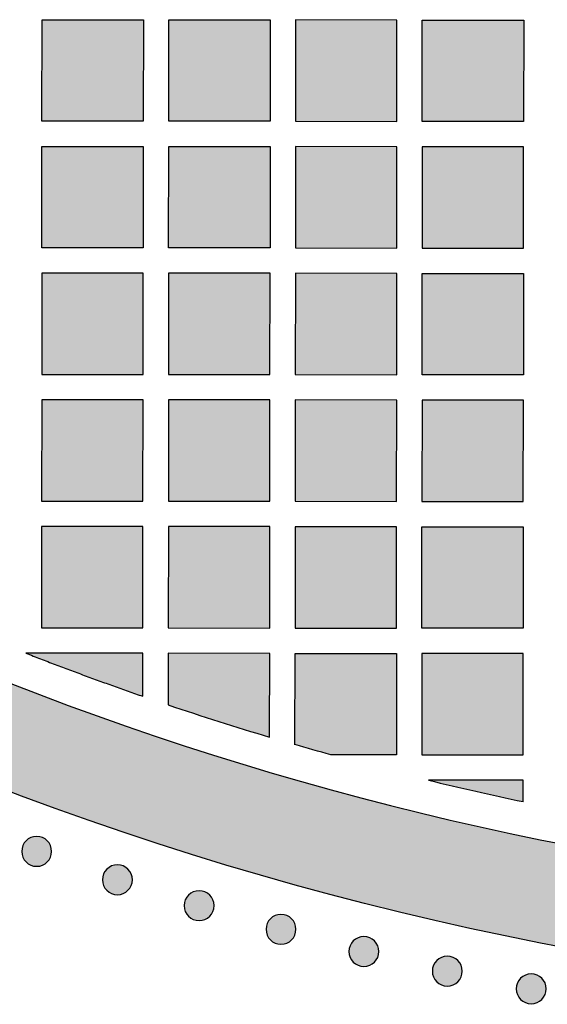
# Model space of a CAD drawing. Header units: millimetres. Extents: x -3873 to -97, y 912 to 4165.
# Tile 379 of 656: x -1791 to -1729, y 2520 to 2637. Entities that reach past the tile are written whole.
import ezdxf

# ---------------------------------------------------------------- set-up
doc = ezdxf.new("R2010")
doc.units = ezdxf.units.MM
doc.layers.add('pattern', color=7, linetype='Continuous', true_color=0x000000)

msp = doc.modelspace()

# ---------------------------------------------------------------- hatches: boundary and pattern name
at = {"layer": 'pattern'}
for points in [[(-1776.4, 2624.72), (-1788.4, 2624.73), (-1788.39, 2636.73), (-1776.39, 2636.72)], [(-1761.4, 2624.71), (-1773.4, 2624.72), (-1773.39, 2636.72), (-1761.39, 2636.71)], [(-1746.4, 2624.69), (-1746.39, 2636.69), (-1758.39, 2636.71), (-1758.4, 2624.71)], [(-1731.4, 2624.68), (-1743.4, 2624.69), (-1743.39, 2636.69), (-1731.39, 2636.68)], [(-1776.41, 2609.72), (-1788.41, 2609.73), (-1788.4, 2621.73), (-1776.4, 2621.72)], [(-1761.41, 2609.71), (-1773.41, 2609.72), (-1773.4, 2621.72), (-1761.4, 2621.71)], [(-1746.41, 2609.69), (-1746.4, 2621.69), (-1758.4, 2621.7), (-1758.41, 2609.71)], [(-1731.4, 2621.68), (-1743.4, 2621.69), (-1743.41, 2609.69), (-1731.41, 2609.68)], [(-1875.09, 2603.52), (-1869.23, 2599.36), (-1863.27, 2595.3), (-1857.22, 2591.35), (-1851.08, 2587.51), (-1844.86, 2583.78), (-1838.55, 2580.16), (-1832.16, 2576.66), (-1825.69, 2573.27), (-1819.15, 2570.01), (-1812.54, 2566.87), (-1805.86, 2563.86), (-1799.11, 2560.98), (-1792.3, 2558.23), (-1785.44, 2555.6), (-1778.53, 2553.12), (-1771.57, 2550.76), (-1764.56, 2548.55), (-1757.51, 2546.47), (-1750.42, 2544.53), (-1743.31, 2542.73), (-1736.16, 2541.07), (-1728.99, 2539.56), (-1721.8, 2538.18), (-1714.6, 2536.95), (-1707.38, 2535.85), (-1700.15, 2534.9), (-1692.93, 2534.1), (-1685.7, 2533.43), (-1678.48, 2532.9), (-1671.26, 2532.52), (-1664.06, 2532.27), (-1656.88, 2532.16), (-1656.89, 2520.16), (-1665.28, 2520.3), (-1673.7, 2520.62), (-1682.14, 2521.12), (-1690.6, 2521.81), (-1699.06, 2522.69), (-1707.52, 2523.76), (-1715.98, 2525.01), (-1724.42, 2526.46), (-1732.85, 2528.09), (-1741.26, 2529.92), (-1749.63, 2531.93), (-1757.97, 2534.14), (-1766.27, 2536.53), (-1774.51, 2539.1), (-1782.7, 2541.86), (-1790.83, 2544.81), (-1798.9, 2547.93), (-1806.88, 2551.23), (-1814.79, 2554.71), (-1822.62, 2558.36), (-1830.35, 2562.18), (-1837.98, 2566.16), (-1845.52, 2570.31), (-1852.95, 2574.62), (-1860.26, 2579.08), (-1867.46, 2583.69), (-1874.54, 2588.45), (-1881.5, 2593.35), (-1888.32, 2598.38), (-1895.02, 2603.55), (-1901.57, 2608.84), (-1907.99, 2614.25), (-1905.85, 2613.94), (-1903.71, 2613.58), (-1901.57, 2613.17), (-1899.45, 2612.72), (-1897.33, 2612.21), (-1895.22, 2611.65), (-1893.13, 2611.05), (-1891.04, 2610.4), (-1888.98, 2609.7), (-1886.93, 2608.95), (-1884.9, 2608.16), (-1882.89, 2607.32), (-1880.9, 2606.43), (-1878.94, 2605.5), (-1877, 2604.53)], [(-1788.42, 2594.73), (-1776.42, 2594.72), (-1776.41, 2606.72), (-1788.41, 2606.73)], [(-1773.42, 2594.72), (-1761.42, 2594.71), (-1761.41, 2606.71), (-1773.41, 2606.72)], [(-1746.42, 2594.69), (-1746.41, 2606.69), (-1758.41, 2606.71), (-1758.42, 2594.71)], [(-1731.42, 2594.68), (-1743.42, 2594.69), (-1743.41, 2606.69), (-1731.41, 2606.68)], [(-1788.42, 2591.73), (-1788.43, 2579.73), (-1776.44, 2579.72), (-1776.42, 2591.72)], [(-1773.42, 2591.72), (-1773.44, 2579.72), (-1761.44, 2579.71), (-1761.42, 2591.71)], [(-1758.42, 2591.71), (-1758.43, 2579.71), (-1746.44, 2579.69), (-1746.42, 2591.69)], [(-1743.44, 2579.69), (-1731.44, 2579.68), (-1731.42, 2591.68), (-1743.42, 2591.69)], [(-1788.45, 2564.73), (-1776.45, 2564.72), (-1776.44, 2576.72), (-1788.44, 2576.73)], [(-1773.45, 2564.72), (-1761.45, 2564.71), (-1761.44, 2576.71), (-1773.44, 2576.72)], [(-1758.45, 2564.71), (-1746.45, 2564.69), (-1746.44, 2576.69), (-1758.44, 2576.7)], [(-1743.44, 2576.69), (-1731.44, 2576.68), (-1731.45, 2564.68), (-1743.45, 2564.69)], [(-1776.46, 2556.63), (-1776.45, 2561.72), (-1790.29, 2561.73), (-1783.4, 2559.11)], [(-1773.46, 2555.61), (-1761.46, 2551.79), (-1761.45, 2561.71), (-1773.45, 2561.72)], [(-1754.22, 2549.7), (-1758.46, 2550.9), (-1758.45, 2561.71), (-1746.45, 2561.69), (-1746.46, 2549.69)], [(-1731.45, 2561.68), (-1743.45, 2561.69), (-1743.46, 2549.69), (-1731.46, 2549.68)], [(-1742.66, 2546.69), (-1731.47, 2544.15), (-1731.46, 2546.68)], [(-1787.76, 2537.01), (-1787.79, 2536.99), (-1787.82, 2536.96), (-1787.85, 2536.93), (-1787.88, 2536.91), (-1787.91, 2536.88), (-1787.94, 2536.86), (-1787.98, 2536.83), (-1788.01, 2536.81), (-1788.05, 2536.78), (-1788.08, 2536.76), (-1788.12, 2536.74), (-1788.16, 2536.72), (-1788.19, 2536.7), (-1788.23, 2536.68), (-1788.27, 2536.66), (-1788.31, 2536.64), (-1788.35, 2536.62), (-1788.39, 2536.61), (-1788.44, 2536.59), (-1788.48, 2536.58), (-1788.52, 2536.57), (-1788.56, 2536.55), (-1788.61, 2536.54), (-1788.65, 2536.53), (-1788.7, 2536.52), (-1788.74, 2536.52), (-1788.79, 2536.51), (-1788.83, 2536.51), (-1788.88, 2536.5), (-1788.92, 2536.5), (-1788.97, 2536.5), (-1789.02, 2536.5), (-1789.06, 2536.5), (-1789.11, 2536.5), (-1789.15, 2536.5), (-1789.2, 2536.51), (-1789.25, 2536.51), (-1789.29, 2536.52), (-1789.34, 2536.53), (-1789.38, 2536.53), (-1789.42, 2536.54), (-1789.47, 2536.56), (-1789.51, 2536.57), (-1789.55, 2536.58), (-1789.6, 2536.59), (-1789.64, 2536.61), (-1789.68, 2536.63), (-1789.72, 2536.64), (-1789.76, 2536.66), (-1789.8, 2536.68), (-1789.84, 2536.7), (-1789.88, 2536.72), (-1789.91, 2536.74), (-1789.95, 2536.76), (-1789.99, 2536.79), (-1790.02, 2536.81), (-1790.06, 2536.83), (-1790.09, 2536.86), (-1790.12, 2536.88), (-1790.15, 2536.91), (-1790.18, 2536.94), (-1790.21, 2536.96), (-1790.24, 2536.99), (-1790.27, 2537.02), (-1790.3, 2537.05), (-1790.33, 2537.07), (-1790.35, 2537.1), (-1790.38, 2537.14), (-1790.4, 2537.17), (-1790.43, 2537.2), (-1790.45, 2537.23), (-1790.48, 2537.27), (-1790.5, 2537.3), (-1790.52, 2537.34), (-1790.55, 2537.37), (-1790.57, 2537.41), (-1790.59, 2537.45), (-1790.61, 2537.49), (-1790.63, 2537.53), (-1790.64, 2537.57), (-1790.66, 2537.61), (-1790.68, 2537.65), (-1790.69, 2537.69), (-1790.71, 2537.73), (-1790.72, 2537.78), (-1790.73, 2537.82), (-1790.74, 2537.86), (-1790.75, 2537.91), (-1790.76, 2537.95), (-1790.77, 2538), (-1790.77, 2538.04), (-1790.78, 2538.09), (-1790.78, 2538.13), (-1790.79, 2538.18), (-1790.79, 2538.23), (-1790.79, 2538.27), (-1790.79, 2538.32), (-1790.79, 2538.36), (-1790.78, 2538.41), (-1790.78, 2538.46), (-1790.77, 2538.5), (-1790.77, 2538.55), (-1790.76, 2538.59), (-1790.75, 2538.64), (-1790.74, 2538.68), (-1790.73, 2538.72), (-1790.72, 2538.77), (-1790.71, 2538.81), (-1790.69, 2538.85), (-1790.68, 2538.89), (-1790.66, 2538.94), (-1790.64, 2538.98), (-1790.62, 2539.02), (-1790.61, 2539.06), (-1790.59, 2539.09), (-1790.57, 2539.13), (-1790.54, 2539.17), (-1790.52, 2539.21), (-1790.5, 2539.24), (-1790.48, 2539.28), (-1790.45, 2539.31), (-1790.43, 2539.34), (-1790.4, 2539.38), (-1790.38, 2539.41), (-1790.35, 2539.44), (-1790.32, 2539.47), (-1790.3, 2539.5), (-1790.27, 2539.53), (-1790.24, 2539.55), (-1790.21, 2539.58), (-1790.18, 2539.61), (-1790.15, 2539.63), (-1790.12, 2539.66), (-1790.09, 2539.68), (-1790.05, 2539.71), (-1790.02, 2539.73), (-1789.98, 2539.76), (-1789.95, 2539.78), (-1789.91, 2539.8), (-1789.87, 2539.82), (-1789.84, 2539.84), (-1789.8, 2539.86), (-1789.76, 2539.88), (-1789.72, 2539.9), (-1789.68, 2539.92), (-1789.64, 2539.93), (-1789.59, 2539.95), (-1789.55, 2539.96), (-1789.51, 2539.97), (-1789.47, 2539.99), (-1789.42, 2540), (-1789.38, 2540.01), (-1789.33, 2540.02), (-1789.29, 2540.02), (-1789.24, 2540.03), (-1789.2, 2540.04), (-1789.15, 2540.04), (-1789.11, 2540.04), (-1789.06, 2540.04), (-1789.01, 2540.04), (-1788.97, 2540.04), (-1788.92, 2540.04), (-1788.88, 2540.04), (-1788.83, 2540.04), (-1788.78, 2540.03), (-1788.74, 2540.02), (-1788.69, 2540.02), (-1788.65, 2540.01), (-1788.61, 2540), (-1788.56, 2539.99), (-1788.52, 2539.97), (-1788.48, 2539.96), (-1788.43, 2539.95), (-1788.39, 2539.93), (-1788.35, 2539.92), (-1788.31, 2539.9), (-1788.27, 2539.88), (-1788.23, 2539.86), (-1788.19, 2539.84), (-1788.15, 2539.82), (-1788.12, 2539.8), (-1788.08, 2539.78), (-1788.04, 2539.76), (-1788.01, 2539.73), (-1787.97, 2539.71), (-1787.94, 2539.68), (-1787.91, 2539.66), (-1787.88, 2539.63), (-1787.85, 2539.61), (-1787.82, 2539.58), (-1787.79, 2539.55), (-1787.76, 2539.52), (-1787.73, 2539.5), (-1787.7, 2539.47), (-1787.68, 2539.44), (-1787.65, 2539.41), (-1787.63, 2539.37), (-1787.6, 2539.34), (-1787.58, 2539.31), (-1787.55, 2539.27), (-1787.53, 2539.24), (-1787.51, 2539.2), (-1787.48, 2539.17), (-1787.46, 2539.13), (-1787.44, 2539.09), (-1787.42, 2539.05), (-1787.4, 2539.01), (-1787.39, 2538.97), (-1787.37, 2538.93), (-1787.35, 2538.89), (-1787.34, 2538.85), (-1787.32, 2538.81), (-1787.31, 2538.76), (-1787.3, 2538.72), (-1787.29, 2538.68), (-1787.28, 2538.63), (-1787.27, 2538.59), (-1787.26, 2538.54), (-1787.26, 2538.5), (-1787.25, 2538.45), (-1787.25, 2538.41), (-1787.24, 2538.36), (-1787.24, 2538.32), (-1787.24, 2538.27), (-1787.24, 2538.22), (-1787.24, 2538.18), (-1787.25, 2538.13), (-1787.25, 2538.09), (-1787.26, 2538.04), (-1787.26, 2538), (-1787.27, 2537.95), (-1787.28, 2537.91), (-1787.29, 2537.86), (-1787.3, 2537.82), (-1787.31, 2537.77), (-1787.32, 2537.73), (-1787.34, 2537.69), (-1787.35, 2537.65), (-1787.37, 2537.61), (-1787.39, 2537.56), (-1787.41, 2537.52), (-1787.42, 2537.49), (-1787.44, 2537.45), (-1787.46, 2537.41), (-1787.49, 2537.37), (-1787.51, 2537.33), (-1787.53, 2537.3), (-1787.55, 2537.26), (-1787.58, 2537.23), (-1787.6, 2537.2), (-1787.63, 2537.16), (-1787.65, 2537.13), (-1787.68, 2537.1), (-1787.71, 2537.07), (-1787.73, 2537.04)], [(-1778.22, 2533.66), (-1778.25, 2533.63), (-1778.28, 2533.6), (-1778.31, 2533.58), (-1778.34, 2533.55), (-1778.37, 2533.53), (-1778.4, 2533.5), (-1778.43, 2533.48), (-1778.47, 2533.45), (-1778.5, 2533.43), (-1778.54, 2533.41), (-1778.58, 2533.38), (-1778.61, 2533.36), (-1778.65, 2533.34), (-1778.69, 2533.32), (-1778.73, 2533.3), (-1778.77, 2533.29), (-1778.81, 2533.27), (-1778.85, 2533.25), (-1778.89, 2533.24), (-1778.94, 2533.22), (-1778.98, 2533.21), (-1779.02, 2533.2), (-1779.07, 2533.19), (-1779.11, 2533.18), (-1779.15, 2533.17), (-1779.2, 2533.16), (-1779.24, 2533.15), (-1779.29, 2533.15), (-1779.34, 2533.15), (-1779.38, 2533.14), (-1779.43, 2533.14), (-1779.47, 2533.14), (-1779.52, 2533.14), (-1779.57, 2533.14), (-1779.61, 2533.15), (-1779.66, 2533.15), (-1779.7, 2533.16), (-1779.75, 2533.16), (-1779.79, 2533.17), (-1779.84, 2533.18), (-1779.88, 2533.19), (-1779.93, 2533.2), (-1779.97, 2533.21), (-1780.01, 2533.22), (-1780.05, 2533.24), (-1780.1, 2533.25), (-1780.14, 2533.27), (-1780.18, 2533.29), (-1780.22, 2533.3), (-1780.26, 2533.32), (-1780.3, 2533.34), (-1780.33, 2533.36), (-1780.37, 2533.39), (-1780.41, 2533.41), (-1780.44, 2533.43), (-1780.48, 2533.45), (-1780.51, 2533.48), (-1780.55, 2533.5), (-1780.58, 2533.53), (-1780.61, 2533.55), (-1780.64, 2533.58), (-1780.67, 2533.61), (-1780.7, 2533.63), (-1780.73, 2533.66), (-1780.76, 2533.69), (-1780.78, 2533.72), (-1780.81, 2533.75), (-1780.84, 2533.78), (-1780.86, 2533.81), (-1780.89, 2533.84), (-1780.91, 2533.88), (-1780.93, 2533.91), (-1780.96, 2533.95), (-1780.98, 2533.98), (-1781, 2534.02), (-1781.02, 2534.05), (-1781.04, 2534.09), (-1781.06, 2534.13), (-1781.08, 2534.17), (-1781.1, 2534.21), (-1781.12, 2534.25), (-1781.13, 2534.29), (-1781.15, 2534.34), (-1781.16, 2534.38), (-1781.18, 2534.42), (-1781.19, 2534.46), (-1781.2, 2534.51), (-1781.21, 2534.55), (-1781.22, 2534.6), (-1781.23, 2534.64), (-1781.23, 2534.69), (-1781.24, 2534.73), (-1781.24, 2534.78), (-1781.24, 2534.82), (-1781.25, 2534.87), (-1781.25, 2534.92), (-1781.25, 2534.96), (-1781.24, 2535.01), (-1781.24, 2535.05), (-1781.24, 2535.1), (-1781.23, 2535.14), (-1781.22, 2535.19), (-1781.22, 2535.24), (-1781.21, 2535.28), (-1781.2, 2535.32), (-1781.19, 2535.37), (-1781.18, 2535.41), (-1781.16, 2535.45), (-1781.15, 2535.5), (-1781.13, 2535.54), (-1781.12, 2535.58), (-1781.1, 2535.62), (-1781.08, 2535.66), (-1781.06, 2535.7), (-1781.04, 2535.74), (-1781.02, 2535.78), (-1781, 2535.81), (-1780.98, 2535.85), (-1780.96, 2535.89), (-1780.93, 2535.92), (-1780.91, 2535.96), (-1780.88, 2535.99), (-1780.86, 2536.02), (-1780.83, 2536.05), (-1780.81, 2536.08), (-1780.78, 2536.11), (-1780.75, 2536.14), (-1780.73, 2536.17), (-1780.7, 2536.2), (-1780.67, 2536.22), (-1780.64, 2536.25), (-1780.61, 2536.28), (-1780.58, 2536.3), (-1780.54, 2536.33), (-1780.51, 2536.35), (-1780.48, 2536.38), (-1780.44, 2536.4), (-1780.41, 2536.42), (-1780.37, 2536.45), (-1780.33, 2536.47), (-1780.29, 2536.49), (-1780.25, 2536.51), (-1780.22, 2536.53), (-1780.18, 2536.54), (-1780.13, 2536.56), (-1780.09, 2536.58), (-1780.05, 2536.59), (-1780.01, 2536.61), (-1779.97, 2536.62), (-1779.92, 2536.63), (-1779.88, 2536.64), (-1779.83, 2536.65), (-1779.79, 2536.66), (-1779.74, 2536.67), (-1779.7, 2536.67), (-1779.65, 2536.68), (-1779.61, 2536.68), (-1779.56, 2536.69), (-1779.52, 2536.69), (-1779.47, 2536.69), (-1779.42, 2536.69), (-1779.38, 2536.69), (-1779.33, 2536.68), (-1779.29, 2536.68), (-1779.24, 2536.67), (-1779.2, 2536.67), (-1779.15, 2536.66), (-1779.11, 2536.65), (-1779.06, 2536.64), (-1779.02, 2536.63), (-1778.98, 2536.62), (-1778.93, 2536.6), (-1778.89, 2536.59), (-1778.85, 2536.58), (-1778.81, 2536.56), (-1778.77, 2536.54), (-1778.73, 2536.52), (-1778.69, 2536.51), (-1778.65, 2536.49), (-1778.61, 2536.47), (-1778.57, 2536.44), (-1778.54, 2536.42), (-1778.5, 2536.4), (-1778.47, 2536.38), (-1778.43, 2536.35), (-1778.4, 2536.33), (-1778.37, 2536.3), (-1778.33, 2536.28), (-1778.3, 2536.25), (-1778.27, 2536.22), (-1778.24, 2536.2), (-1778.22, 2536.17), (-1778.19, 2536.14), (-1778.16, 2536.11), (-1778.14, 2536.08), (-1778.11, 2536.05), (-1778.08, 2536.02), (-1778.06, 2535.99), (-1778.03, 2535.95), (-1778.01, 2535.92), (-1777.99, 2535.88), (-1777.96, 2535.85), (-1777.94, 2535.81), (-1777.92, 2535.77), (-1777.9, 2535.74), (-1777.88, 2535.7), (-1777.86, 2535.66), (-1777.84, 2535.62), (-1777.83, 2535.58), (-1777.81, 2535.54), (-1777.8, 2535.49), (-1777.78, 2535.45), (-1777.77, 2535.41), (-1777.76, 2535.36), (-1777.75, 2535.32), (-1777.74, 2535.28), (-1777.73, 2535.23), (-1777.72, 2535.19), (-1777.71, 2535.14), (-1777.71, 2535.1), (-1777.7, 2535.05), (-1777.7, 2535), (-1777.7, 2534.96), (-1777.7, 2534.91), (-1777.7, 2534.87), (-1777.7, 2534.82), (-1777.7, 2534.78), (-1777.71, 2534.73), (-1777.71, 2534.68), (-1777.72, 2534.64), (-1777.73, 2534.59), (-1777.74, 2534.55), (-1777.75, 2534.51), (-1777.76, 2534.46), (-1777.77, 2534.42), (-1777.78, 2534.37), (-1777.8, 2534.33), (-1777.81, 2534.29), (-1777.83, 2534.25), (-1777.84, 2534.21), (-1777.86, 2534.17), (-1777.88, 2534.13), (-1777.9, 2534.09), (-1777.92, 2534.05), (-1777.94, 2534.01), (-1777.96, 2533.98), (-1777.99, 2533.94), (-1778.01, 2533.91), (-1778.04, 2533.87), (-1778.06, 2533.84), (-1778.09, 2533.81), (-1778.11, 2533.78), (-1778.14, 2533.75), (-1778.16, 2533.72), (-1778.19, 2533.69)], [(-1768.55, 2530.59), (-1768.58, 2530.56), (-1768.61, 2530.53), (-1768.64, 2530.5), (-1768.67, 2530.48), (-1768.7, 2530.45), (-1768.73, 2530.43), (-1768.76, 2530.4), (-1768.8, 2530.38), (-1768.83, 2530.35), (-1768.87, 2530.33), (-1768.91, 2530.31), (-1768.94, 2530.29), (-1768.98, 2530.27), (-1769.02, 2530.25), (-1769.06, 2530.23), (-1769.1, 2530.21), (-1769.14, 2530.2), (-1769.18, 2530.18), (-1769.22, 2530.16), (-1769.27, 2530.15), (-1769.31, 2530.14), (-1769.35, 2530.12), (-1769.4, 2530.11), (-1769.44, 2530.1), (-1769.48, 2530.1), (-1769.53, 2530.09), (-1769.57, 2530.08), (-1769.62, 2530.08), (-1769.67, 2530.07), (-1769.71, 2530.07), (-1769.76, 2530.07), (-1769.8, 2530.07), (-1769.85, 2530.07), (-1769.9, 2530.07), (-1769.94, 2530.07), (-1769.99, 2530.08), (-1770.03, 2530.08), (-1770.08, 2530.09), (-1770.12, 2530.1), (-1770.17, 2530.1), (-1770.21, 2530.11), (-1770.26, 2530.13), (-1770.3, 2530.14), (-1770.34, 2530.15), (-1770.38, 2530.17), (-1770.43, 2530.18), (-1770.47, 2530.2), (-1770.51, 2530.21), (-1770.55, 2530.23), (-1770.59, 2530.25), (-1770.63, 2530.27), (-1770.66, 2530.29), (-1770.7, 2530.31), (-1770.74, 2530.33), (-1770.77, 2530.36), (-1770.81, 2530.38), (-1770.84, 2530.4), (-1770.88, 2530.43), (-1770.91, 2530.45), (-1770.94, 2530.48), (-1770.97, 2530.51), (-1771, 2530.53), (-1771.03, 2530.56), (-1771.06, 2530.59), (-1771.09, 2530.62), (-1771.11, 2530.64), (-1771.14, 2530.67), (-1771.17, 2530.71), (-1771.19, 2530.74), (-1771.22, 2530.77), (-1771.24, 2530.8), (-1771.26, 2530.84), (-1771.29, 2530.87), (-1771.31, 2530.91), (-1771.33, 2530.94), (-1771.35, 2530.98), (-1771.37, 2531.02), (-1771.39, 2531.06), (-1771.41, 2531.1), (-1771.43, 2531.14), (-1771.45, 2531.18), (-1771.46, 2531.22), (-1771.48, 2531.26), (-1771.49, 2531.3), (-1771.51, 2531.35), (-1771.52, 2531.39), (-1771.53, 2531.43), (-1771.54, 2531.48), (-1771.55, 2531.52), (-1771.56, 2531.57), (-1771.56, 2531.61), (-1771.57, 2531.66), (-1771.57, 2531.71), (-1771.57, 2531.75), (-1771.58, 2531.8), (-1771.58, 2531.84), (-1771.58, 2531.89), (-1771.57, 2531.93), (-1771.57, 2531.98), (-1771.57, 2532.03), (-1771.56, 2532.07), (-1771.55, 2532.12), (-1771.55, 2532.16), (-1771.54, 2532.21), (-1771.53, 2532.25), (-1771.52, 2532.29), (-1771.51, 2532.34), (-1771.49, 2532.38), (-1771.48, 2532.42), (-1771.46, 2532.47), (-1771.45, 2532.51), (-1771.43, 2532.55), (-1771.41, 2532.59), (-1771.39, 2532.63), (-1771.37, 2532.67), (-1771.35, 2532.7), (-1771.33, 2532.74), (-1771.31, 2532.78), (-1771.29, 2532.81), (-1771.26, 2532.85), (-1771.24, 2532.88), (-1771.21, 2532.92), (-1771.19, 2532.95), (-1771.16, 2532.98), (-1771.14, 2533.01), (-1771.11, 2533.04), (-1771.08, 2533.07), (-1771.06, 2533.1), (-1771.03, 2533.12), (-1771, 2533.15), (-1770.97, 2533.18), (-1770.94, 2533.2), (-1770.91, 2533.23), (-1770.87, 2533.26), (-1770.84, 2533.28), (-1770.81, 2533.3), (-1770.77, 2533.33), (-1770.74, 2533.35), (-1770.7, 2533.37), (-1770.66, 2533.39), (-1770.62, 2533.41), (-1770.58, 2533.43), (-1770.55, 2533.45), (-1770.51, 2533.47), (-1770.46, 2533.49), (-1770.42, 2533.5), (-1770.38, 2533.52), (-1770.34, 2533.53), (-1770.3, 2533.55), (-1770.25, 2533.56), (-1770.21, 2533.57), (-1770.16, 2533.58), (-1770.12, 2533.59), (-1770.07, 2533.59), (-1770.03, 2533.6), (-1769.98, 2533.61), (-1769.94, 2533.61), (-1769.89, 2533.61), (-1769.85, 2533.61), (-1769.8, 2533.62), (-1769.75, 2533.61), (-1769.71, 2533.61), (-1769.66, 2533.61), (-1769.62, 2533.61), (-1769.57, 2533.6), (-1769.53, 2533.59), (-1769.48, 2533.59), (-1769.44, 2533.58), (-1769.39, 2533.57), (-1769.35, 2533.56), (-1769.31, 2533.54), (-1769.26, 2533.53), (-1769.22, 2533.52), (-1769.18, 2533.5), (-1769.14, 2533.49), (-1769.1, 2533.47), (-1769.06, 2533.45), (-1769.02, 2533.43), (-1768.98, 2533.41), (-1768.94, 2533.39), (-1768.9, 2533.37), (-1768.87, 2533.35), (-1768.83, 2533.33), (-1768.8, 2533.3), (-1768.76, 2533.28), (-1768.73, 2533.25), (-1768.7, 2533.23), (-1768.66, 2533.2), (-1768.63, 2533.18), (-1768.6, 2533.15), (-1768.57, 2533.12), (-1768.55, 2533.09), (-1768.52, 2533.07), (-1768.49, 2533.04), (-1768.47, 2533.01), (-1768.44, 2532.98), (-1768.41, 2532.95), (-1768.39, 2532.91), (-1768.36, 2532.88), (-1768.34, 2532.85), (-1768.32, 2532.81), (-1768.29, 2532.77), (-1768.27, 2532.74), (-1768.25, 2532.7), (-1768.23, 2532.66), (-1768.21, 2532.62), (-1768.19, 2532.58), (-1768.17, 2532.54), (-1768.16, 2532.5), (-1768.14, 2532.46), (-1768.13, 2532.42), (-1768.11, 2532.38), (-1768.1, 2532.33), (-1768.09, 2532.29), (-1768.08, 2532.25), (-1768.07, 2532.2), (-1768.06, 2532.16), (-1768.05, 2532.11), (-1768.04, 2532.07), (-1768.04, 2532.02), (-1768.03, 2531.98), (-1768.03, 2531.93), (-1768.03, 2531.89), (-1768.03, 2531.84), (-1768.03, 2531.79), (-1768.03, 2531.75), (-1768.03, 2531.7), (-1768.04, 2531.66), (-1768.04, 2531.61), (-1768.05, 2531.57), (-1768.06, 2531.52), (-1768.07, 2531.48), (-1768.08, 2531.43), (-1768.09, 2531.39), (-1768.1, 2531.34), (-1768.11, 2531.3), (-1768.13, 2531.26), (-1768.14, 2531.22), (-1768.16, 2531.18), (-1768.17, 2531.13), (-1768.19, 2531.09), (-1768.21, 2531.06), (-1768.23, 2531.02), (-1768.25, 2530.98), (-1768.27, 2530.94), (-1768.29, 2530.91), (-1768.32, 2530.87), (-1768.34, 2530.83), (-1768.37, 2530.8), (-1768.39, 2530.77), (-1768.42, 2530.73), (-1768.44, 2530.7), (-1768.47, 2530.67), (-1768.49, 2530.64), (-1768.52, 2530.61)], [(-1758.86, 2527.78), (-1758.88, 2527.75), (-1758.91, 2527.73), (-1758.94, 2527.7), (-1758.97, 2527.67), (-1759.01, 2527.65), (-1759.04, 2527.62), (-1759.07, 2527.6), (-1759.11, 2527.57), (-1759.14, 2527.55), (-1759.18, 2527.53), (-1759.21, 2527.51), (-1759.25, 2527.49), (-1759.29, 2527.46), (-1759.33, 2527.45), (-1759.37, 2527.43), (-1759.41, 2527.41), (-1759.45, 2527.39), (-1759.49, 2527.38), (-1759.53, 2527.36), (-1759.57, 2527.35), (-1759.62, 2527.33), (-1759.66, 2527.32), (-1759.7, 2527.31), (-1759.75, 2527.3), (-1759.79, 2527.29), (-1759.84, 2527.28), (-1759.88, 2527.28), (-1759.93, 2527.27), (-1759.97, 2527.27), (-1760.02, 2527.27), (-1760.07, 2527.26), (-1760.11, 2527.26), (-1760.16, 2527.26), (-1760.2, 2527.27), (-1760.25, 2527.27), (-1760.3, 2527.27), (-1760.34, 2527.28), (-1760.39, 2527.28), (-1760.43, 2527.29), (-1760.48, 2527.3), (-1760.52, 2527.31), (-1760.56, 2527.32), (-1760.61, 2527.33), (-1760.65, 2527.35), (-1760.69, 2527.36), (-1760.73, 2527.38), (-1760.78, 2527.39), (-1760.82, 2527.41), (-1760.86, 2527.43), (-1760.9, 2527.45), (-1760.93, 2527.47), (-1760.97, 2527.49), (-1761.01, 2527.51), (-1761.05, 2527.53), (-1761.08, 2527.55), (-1761.12, 2527.58), (-1761.15, 2527.6), (-1761.18, 2527.63), (-1761.22, 2527.65), (-1761.25, 2527.68), (-1761.28, 2527.7), (-1761.31, 2527.73), (-1761.34, 2527.76), (-1761.37, 2527.78), (-1761.39, 2527.81), (-1761.42, 2527.84), (-1761.45, 2527.87), (-1761.47, 2527.9), (-1761.5, 2527.93), (-1761.52, 2527.97), (-1761.55, 2528), (-1761.57, 2528.03), (-1761.6, 2528.07), (-1761.62, 2528.1), (-1761.64, 2528.14), (-1761.66, 2528.18), (-1761.68, 2528.22), (-1761.7, 2528.25), (-1761.72, 2528.29), (-1761.74, 2528.33), (-1761.76, 2528.38), (-1761.77, 2528.42), (-1761.79, 2528.46), (-1761.8, 2528.5), (-1761.81, 2528.54), (-1761.83, 2528.59), (-1761.84, 2528.63), (-1761.85, 2528.68), (-1761.86, 2528.72), (-1761.86, 2528.77), (-1761.87, 2528.81), (-1761.88, 2528.86), (-1761.88, 2528.9), (-1761.88, 2528.95), (-1761.88, 2528.99), (-1761.88, 2529.04), (-1761.88, 2529.09), (-1761.88, 2529.13), (-1761.88, 2529.18), (-1761.87, 2529.22), (-1761.87, 2529.27), (-1761.86, 2529.31), (-1761.86, 2529.36), (-1761.85, 2529.4), (-1761.84, 2529.45), (-1761.83, 2529.49), (-1761.81, 2529.53), (-1761.8, 2529.58), (-1761.79, 2529.62), (-1761.77, 2529.66), (-1761.76, 2529.7), (-1761.74, 2529.74), (-1761.72, 2529.78), (-1761.7, 2529.82), (-1761.68, 2529.86), (-1761.66, 2529.9), (-1761.64, 2529.94), (-1761.62, 2529.97), (-1761.59, 2530.01), (-1761.57, 2530.04), (-1761.55, 2530.08), (-1761.52, 2530.11), (-1761.5, 2530.14), (-1761.47, 2530.18), (-1761.45, 2530.21), (-1761.42, 2530.24), (-1761.39, 2530.27), (-1761.36, 2530.29), (-1761.34, 2530.32), (-1761.31, 2530.35), (-1761.28, 2530.37), (-1761.25, 2530.4), (-1761.21, 2530.43), (-1761.18, 2530.45), (-1761.15, 2530.48), (-1761.11, 2530.5), (-1761.08, 2530.52), (-1761.04, 2530.55), (-1761.01, 2530.57), (-1760.97, 2530.59), (-1760.93, 2530.61), (-1760.89, 2530.63), (-1760.85, 2530.65), (-1760.81, 2530.67), (-1760.77, 2530.68), (-1760.73, 2530.7), (-1760.69, 2530.71), (-1760.65, 2530.73), (-1760.6, 2530.74), (-1760.56, 2530.75), (-1760.52, 2530.76), (-1760.47, 2530.77), (-1760.43, 2530.78), (-1760.38, 2530.79), (-1760.34, 2530.8), (-1760.29, 2530.8), (-1760.25, 2530.81), (-1760.2, 2530.81), (-1760.15, 2530.81), (-1760.11, 2530.81), (-1760.06, 2530.81), (-1760.02, 2530.81), (-1759.97, 2530.81), (-1759.93, 2530.8), (-1759.88, 2530.8), (-1759.83, 2530.79), (-1759.79, 2530.78), (-1759.75, 2530.77), (-1759.7, 2530.76), (-1759.66, 2530.75), (-1759.61, 2530.74), (-1759.57, 2530.73), (-1759.53, 2530.71), (-1759.49, 2530.7), (-1759.44, 2530.68), (-1759.4, 2530.67), (-1759.36, 2530.65), (-1759.32, 2530.63), (-1759.29, 2530.61), (-1759.25, 2530.59), (-1759.21, 2530.57), (-1759.17, 2530.54), (-1759.14, 2530.52), (-1759.1, 2530.5), (-1759.07, 2530.47), (-1759.04, 2530.45), (-1759, 2530.42), (-1758.97, 2530.4), (-1758.94, 2530.37), (-1758.91, 2530.35), (-1758.88, 2530.32), (-1758.85, 2530.29), (-1758.83, 2530.26), (-1758.8, 2530.23), (-1758.77, 2530.2), (-1758.75, 2530.17), (-1758.72, 2530.14), (-1758.7, 2530.11), (-1758.67, 2530.08), (-1758.65, 2530.04), (-1758.62, 2530.01), (-1758.6, 2529.97), (-1758.58, 2529.93), (-1758.56, 2529.9), (-1758.54, 2529.86), (-1758.52, 2529.82), (-1758.5, 2529.78), (-1758.48, 2529.74), (-1758.46, 2529.7), (-1758.45, 2529.66), (-1758.43, 2529.62), (-1758.42, 2529.57), (-1758.41, 2529.53), (-1758.39, 2529.49), (-1758.38, 2529.44), (-1758.37, 2529.4), (-1758.36, 2529.36), (-1758.36, 2529.31), (-1758.35, 2529.26), (-1758.35, 2529.22), (-1758.34, 2529.17), (-1758.34, 2529.13), (-1758.34, 2529.08), (-1758.34, 2529.04), (-1758.34, 2528.99), (-1758.34, 2528.94), (-1758.34, 2528.9), (-1758.35, 2528.85), (-1758.35, 2528.81), (-1758.36, 2528.76), (-1758.37, 2528.72), (-1758.37, 2528.67), (-1758.38, 2528.63), (-1758.39, 2528.58), (-1758.41, 2528.54), (-1758.42, 2528.5), (-1758.43, 2528.46), (-1758.45, 2528.41), (-1758.47, 2528.37), (-1758.48, 2528.33), (-1758.5, 2528.29), (-1758.52, 2528.25), (-1758.54, 2528.21), (-1758.56, 2528.18), (-1758.58, 2528.14), (-1758.6, 2528.1), (-1758.63, 2528.07), (-1758.65, 2528.03), (-1758.67, 2528), (-1758.7, 2527.96), (-1758.72, 2527.93), (-1758.75, 2527.9), (-1758.78, 2527.87), (-1758.8, 2527.84), (-1758.83, 2527.81)], [(-1749.04, 2525.15), (-1749.07, 2525.13), (-1749.1, 2525.1), (-1749.13, 2525.07), (-1749.16, 2525.05), (-1749.19, 2525.02), (-1749.22, 2525), (-1749.26, 2524.97), (-1749.29, 2524.95), (-1749.33, 2524.92), (-1749.36, 2524.9), (-1749.4, 2524.88), (-1749.44, 2524.86), (-1749.47, 2524.84), (-1749.51, 2524.82), (-1749.55, 2524.8), (-1749.59, 2524.78), (-1749.63, 2524.76), (-1749.67, 2524.75), (-1749.72, 2524.73), (-1749.76, 2524.72), (-1749.8, 2524.71), (-1749.85, 2524.69), (-1749.89, 2524.68), (-1749.93, 2524.67), (-1749.98, 2524.66), (-1750.02, 2524.66), (-1750.07, 2524.65), (-1750.11, 2524.64), (-1750.16, 2524.64), (-1750.21, 2524.64), (-1750.25, 2524.64), (-1750.3, 2524.64), (-1750.34, 2524.64), (-1750.39, 2524.64), (-1750.44, 2524.64), (-1750.48, 2524.65), (-1750.53, 2524.65), (-1750.57, 2524.66), (-1750.62, 2524.66), (-1750.66, 2524.67), (-1750.71, 2524.68), (-1750.75, 2524.69), (-1750.79, 2524.71), (-1750.84, 2524.72), (-1750.88, 2524.73), (-1750.92, 2524.75), (-1750.96, 2524.77), (-1751, 2524.78), (-1751.04, 2524.8), (-1751.08, 2524.82), (-1751.12, 2524.84), (-1751.16, 2524.86), (-1751.2, 2524.88), (-1751.23, 2524.9), (-1751.27, 2524.93), (-1751.3, 2524.95), (-1751.34, 2524.97), (-1751.37, 2525), (-1751.4, 2525.02), (-1751.43, 2525.05), (-1751.46, 2525.07), (-1751.49, 2525.1), (-1751.52, 2525.13), (-1751.55, 2525.16), (-1751.58, 2525.18), (-1751.61, 2525.21), (-1751.63, 2525.24), (-1751.66, 2525.27), (-1751.69, 2525.31), (-1751.71, 2525.34), (-1751.73, 2525.37), (-1751.76, 2525.41), (-1751.78, 2525.44), (-1751.81, 2525.48), (-1751.83, 2525.51), (-1751.85, 2525.55), (-1751.87, 2525.59), (-1751.89, 2525.63), (-1751.91, 2525.67), (-1751.93, 2525.71), (-1751.94, 2525.75), (-1751.96, 2525.79), (-1751.97, 2525.83), (-1751.99, 2525.87), (-1752, 2525.92), (-1752.01, 2525.96), (-1752.02, 2526), (-1752.03, 2526.05), (-1752.04, 2526.09), (-1752.05, 2526.14), (-1752.06, 2526.18), (-1752.06, 2526.23), (-1752.07, 2526.27), (-1752.07, 2526.32), (-1752.07, 2526.37), (-1752.07, 2526.41), (-1752.07, 2526.46), (-1752.07, 2526.5), (-1752.06, 2526.55), (-1752.06, 2526.59), (-1752.06, 2526.64), (-1752.05, 2526.69), (-1752.04, 2526.73), (-1752.03, 2526.77), (-1752.02, 2526.82), (-1752.01, 2526.86), (-1752, 2526.91), (-1751.99, 2526.95), (-1751.97, 2526.99), (-1751.96, 2527.03), (-1751.94, 2527.08), (-1751.92, 2527.12), (-1751.91, 2527.16), (-1751.89, 2527.2), (-1751.87, 2527.23), (-1751.85, 2527.27), (-1751.83, 2527.31), (-1751.8, 2527.35), (-1751.78, 2527.38), (-1751.76, 2527.42), (-1751.73, 2527.45), (-1751.71, 2527.48), (-1751.68, 2527.52), (-1751.66, 2527.55), (-1751.63, 2527.58), (-1751.6, 2527.61), (-1751.58, 2527.64), (-1751.55, 2527.67), (-1751.52, 2527.69), (-1751.49, 2527.72), (-1751.46, 2527.75), (-1751.43, 2527.77), (-1751.4, 2527.8), (-1751.37, 2527.82), (-1751.33, 2527.85), (-1751.3, 2527.87), (-1751.27, 2527.9), (-1751.23, 2527.92), (-1751.19, 2527.94), (-1751.16, 2527.96), (-1751.12, 2527.98), (-1751.08, 2528), (-1751.04, 2528.02), (-1751, 2528.04), (-1750.96, 2528.06), (-1750.92, 2528.07), (-1750.88, 2528.09), (-1750.83, 2528.1), (-1750.79, 2528.11), (-1750.75, 2528.13), (-1750.7, 2528.14), (-1750.66, 2528.15), (-1750.61, 2528.16), (-1750.57, 2528.16), (-1750.52, 2528.17), (-1750.48, 2528.17), (-1750.43, 2528.18), (-1750.39, 2528.18), (-1750.34, 2528.18), (-1750.29, 2528.18), (-1750.25, 2528.18), (-1750.2, 2528.18), (-1750.16, 2528.18), (-1750.11, 2528.17), (-1750.07, 2528.17), (-1750.02, 2528.16), (-1749.98, 2528.15), (-1749.93, 2528.15), (-1749.89, 2528.14), (-1749.84, 2528.13), (-1749.8, 2528.11), (-1749.76, 2528.1), (-1749.71, 2528.09), (-1749.67, 2528.07), (-1749.63, 2528.05), (-1749.59, 2528.04), (-1749.55, 2528.02), (-1749.51, 2528), (-1749.47, 2527.98), (-1749.43, 2527.96), (-1749.4, 2527.94), (-1749.36, 2527.92), (-1749.32, 2527.89), (-1749.29, 2527.87), (-1749.26, 2527.85), (-1749.22, 2527.82), (-1749.19, 2527.8), (-1749.16, 2527.77), (-1749.13, 2527.74), (-1749.1, 2527.72), (-1749.07, 2527.69), (-1749.04, 2527.66), (-1749.01, 2527.64), (-1748.99, 2527.61), (-1748.96, 2527.58), (-1748.93, 2527.55), (-1748.91, 2527.51), (-1748.88, 2527.48), (-1748.86, 2527.45), (-1748.83, 2527.41), (-1748.81, 2527.38), (-1748.79, 2527.34), (-1748.77, 2527.31), (-1748.74, 2527.27), (-1748.72, 2527.23), (-1748.7, 2527.19), (-1748.69, 2527.15), (-1748.67, 2527.11), (-1748.65, 2527.07), (-1748.63, 2527.03), (-1748.62, 2526.99), (-1748.6, 2526.95), (-1748.59, 2526.9), (-1748.58, 2526.86), (-1748.57, 2526.82), (-1748.56, 2526.77), (-1748.55, 2526.73), (-1748.54, 2526.68), (-1748.54, 2526.64), (-1748.53, 2526.59), (-1748.53, 2526.55), (-1748.52, 2526.5), (-1748.52, 2526.45), (-1748.52, 2526.41), (-1748.52, 2526.36), (-1748.52, 2526.32), (-1748.53, 2526.27), (-1748.53, 2526.23), (-1748.54, 2526.18), (-1748.54, 2526.13), (-1748.55, 2526.09), (-1748.56, 2526.04), (-1748.57, 2526), (-1748.58, 2525.96), (-1748.59, 2525.91), (-1748.61, 2525.87), (-1748.62, 2525.83), (-1748.64, 2525.79), (-1748.65, 2525.74), (-1748.67, 2525.7), (-1748.69, 2525.66), (-1748.71, 2525.62), (-1748.72, 2525.59), (-1748.75, 2525.55), (-1748.77, 2525.51), (-1748.79, 2525.47), (-1748.81, 2525.44), (-1748.83, 2525.4), (-1748.86, 2525.37), (-1748.88, 2525.34), (-1748.91, 2525.3), (-1748.93, 2525.27), (-1748.96, 2525.24), (-1748.99, 2525.21), (-1749.01, 2525.18)], [(-1739.18, 2522.83), (-1739.21, 2522.81), (-1739.24, 2522.78), (-1739.27, 2522.75), (-1739.3, 2522.73), (-1739.33, 2522.7), (-1739.36, 2522.67), (-1739.4, 2522.65), (-1739.43, 2522.63), (-1739.46, 2522.6), (-1739.5, 2522.58), (-1739.54, 2522.56), (-1739.57, 2522.54), (-1739.61, 2522.52), (-1739.65, 2522.5), (-1739.69, 2522.48), (-1739.73, 2522.46), (-1739.77, 2522.44), (-1739.81, 2522.43), (-1739.85, 2522.41), (-1739.9, 2522.4), (-1739.94, 2522.38), (-1739.98, 2522.37), (-1740.03, 2522.36), (-1740.07, 2522.35), (-1740.12, 2522.34), (-1740.16, 2522.34), (-1740.21, 2522.33), (-1740.25, 2522.32), (-1740.3, 2522.32), (-1740.34, 2522.32), (-1740.39, 2522.31), (-1740.44, 2522.31), (-1740.48, 2522.31), (-1740.53, 2522.32), (-1740.57, 2522.32), (-1740.62, 2522.32), (-1740.66, 2522.33), (-1740.71, 2522.34), (-1740.75, 2522.34), (-1740.8, 2522.35), (-1740.84, 2522.36), (-1740.89, 2522.37), (-1740.93, 2522.39), (-1740.97, 2522.4), (-1741.02, 2522.41), (-1741.06, 2522.43), (-1741.1, 2522.44), (-1741.14, 2522.46), (-1741.18, 2522.48), (-1741.22, 2522.5), (-1741.26, 2522.52), (-1741.3, 2522.54), (-1741.33, 2522.56), (-1741.37, 2522.58), (-1741.41, 2522.6), (-1741.44, 2522.63), (-1741.47, 2522.65), (-1741.51, 2522.68), (-1741.54, 2522.7), (-1741.57, 2522.73), (-1741.6, 2522.75), (-1741.63, 2522.78), (-1741.66, 2522.81), (-1741.69, 2522.83), (-1741.72, 2522.86), (-1741.74, 2522.89), (-1741.77, 2522.92), (-1741.8, 2522.95), (-1741.82, 2522.98), (-1741.85, 2523.02), (-1741.87, 2523.05), (-1741.9, 2523.08), (-1741.92, 2523.12), (-1741.94, 2523.15), (-1741.97, 2523.19), (-1741.99, 2523.23), (-1742.01, 2523.27), (-1742.03, 2523.31), (-1742.05, 2523.34), (-1742.06, 2523.39), (-1742.08, 2523.43), (-1742.1, 2523.47), (-1742.11, 2523.51), (-1742.13, 2523.55), (-1742.14, 2523.59), (-1742.15, 2523.64), (-1742.16, 2523.68), (-1742.17, 2523.73), (-1742.18, 2523.77), (-1742.19, 2523.82), (-1742.19, 2523.86), (-1742.2, 2523.91), (-1742.2, 2523.95), (-1742.21, 2524), (-1742.21, 2524.04), (-1742.21, 2524.09), (-1742.21, 2524.14), (-1742.21, 2524.18), (-1742.2, 2524.23), (-1742.2, 2524.27), (-1742.19, 2524.32), (-1742.19, 2524.36), (-1742.18, 2524.41), (-1742.17, 2524.45), (-1742.16, 2524.5), (-1742.15, 2524.54), (-1742.14, 2524.59), (-1742.12, 2524.63), (-1742.11, 2524.67), (-1742.1, 2524.71), (-1742.08, 2524.75), (-1742.06, 2524.79), (-1742.04, 2524.83), (-1742.02, 2524.87), (-1742.01, 2524.91), (-1741.98, 2524.95), (-1741.96, 2524.99), (-1741.94, 2525.02), (-1741.92, 2525.06), (-1741.9, 2525.1), (-1741.87, 2525.13), (-1741.85, 2525.16), (-1741.82, 2525.19), (-1741.8, 2525.23), (-1741.77, 2525.26), (-1741.74, 2525.29), (-1741.72, 2525.32), (-1741.69, 2525.34), (-1741.66, 2525.37), (-1741.63, 2525.4), (-1741.6, 2525.43), (-1741.57, 2525.45), (-1741.54, 2525.48), (-1741.51, 2525.5), (-1741.47, 2525.53), (-1741.44, 2525.55), (-1741.4, 2525.57), (-1741.37, 2525.6), (-1741.33, 2525.62), (-1741.29, 2525.64), (-1741.26, 2525.66), (-1741.22, 2525.68), (-1741.18, 2525.7), (-1741.14, 2525.72), (-1741.1, 2525.73), (-1741.06, 2525.75), (-1741.01, 2525.77), (-1740.97, 2525.78), (-1740.93, 2525.79), (-1740.88, 2525.8), (-1740.84, 2525.82), (-1740.8, 2525.83), (-1740.75, 2525.83), (-1740.71, 2525.84), (-1740.66, 2525.85), (-1740.62, 2525.85), (-1740.57, 2525.86), (-1740.52, 2525.86), (-1740.48, 2525.86), (-1740.43, 2525.86), (-1740.39, 2525.86), (-1740.34, 2525.86), (-1740.29, 2525.86), (-1740.25, 2525.85), (-1740.2, 2525.85), (-1740.16, 2525.84), (-1740.11, 2525.83), (-1740.07, 2525.82), (-1740.02, 2525.81), (-1739.98, 2525.8), (-1739.94, 2525.79), (-1739.89, 2525.78), (-1739.85, 2525.76), (-1739.81, 2525.75), (-1739.77, 2525.73), (-1739.73, 2525.72), (-1739.69, 2525.7), (-1739.65, 2525.68), (-1739.61, 2525.66), (-1739.57, 2525.64), (-1739.53, 2525.62), (-1739.5, 2525.6), (-1739.46, 2525.57), (-1739.43, 2525.55), (-1739.39, 2525.53), (-1739.36, 2525.5), (-1739.33, 2525.48), (-1739.3, 2525.45), (-1739.27, 2525.42), (-1739.24, 2525.4), (-1739.21, 2525.37), (-1739.18, 2525.34), (-1739.15, 2525.31), (-1739.12, 2525.28), (-1739.1, 2525.25), (-1739.07, 2525.22), (-1739.05, 2525.19), (-1739.02, 2525.16), (-1739, 2525.13), (-1738.97, 2525.09), (-1738.95, 2525.06), (-1738.93, 2525.02), (-1738.9, 2524.99), (-1738.88, 2524.95), (-1738.86, 2524.91), (-1738.84, 2524.87), (-1738.82, 2524.83), (-1738.81, 2524.79), (-1738.79, 2524.75), (-1738.77, 2524.71), (-1738.76, 2524.67), (-1738.74, 2524.63), (-1738.73, 2524.58), (-1738.72, 2524.54), (-1738.71, 2524.49), (-1738.7, 2524.45), (-1738.69, 2524.41), (-1738.68, 2524.36), (-1738.67, 2524.32), (-1738.67, 2524.27), (-1738.67, 2524.22), (-1738.66, 2524.18), (-1738.66, 2524.13), (-1738.66, 2524.09), (-1738.66, 2524.04), (-1738.66, 2524), (-1738.67, 2523.95), (-1738.67, 2523.9), (-1738.67, 2523.86), (-1738.68, 2523.81), (-1738.69, 2523.77), (-1738.7, 2523.72), (-1738.71, 2523.68), (-1738.72, 2523.64), (-1738.73, 2523.59), (-1738.74, 2523.55), (-1738.76, 2523.51), (-1738.77, 2523.46), (-1738.79, 2523.42), (-1738.81, 2523.38), (-1738.82, 2523.34), (-1738.84, 2523.3), (-1738.86, 2523.26), (-1738.88, 2523.23), (-1738.9, 2523.19), (-1738.93, 2523.15), (-1738.95, 2523.12), (-1738.97, 2523.08), (-1739, 2523.05), (-1739.02, 2523.01), (-1739.05, 2522.98), (-1739.07, 2522.95), (-1739.1, 2522.92), (-1739.13, 2522.89), (-1739.15, 2522.86)], [(-1729.25, 2520.75), (-1729.28, 2520.72), (-1729.31, 2520.69), (-1729.34, 2520.67), (-1729.37, 2520.64), (-1729.4, 2520.61), (-1729.43, 2520.59), (-1729.46, 2520.56), (-1729.5, 2520.54), (-1729.53, 2520.52), (-1729.57, 2520.49), (-1729.61, 2520.47), (-1729.64, 2520.45), (-1729.68, 2520.43), (-1729.72, 2520.41), (-1729.76, 2520.39), (-1729.8, 2520.37), (-1729.84, 2520.36), (-1729.88, 2520.34), (-1729.92, 2520.33), (-1729.97, 2520.31), (-1730.01, 2520.3), (-1730.05, 2520.29), (-1730.1, 2520.28), (-1730.14, 2520.27), (-1730.19, 2520.26), (-1730.23, 2520.25), (-1730.28, 2520.24), (-1730.32, 2520.24), (-1730.37, 2520.23), (-1730.41, 2520.23), (-1730.46, 2520.23), (-1730.5, 2520.23), (-1730.55, 2520.23), (-1730.6, 2520.23), (-1730.64, 2520.23), (-1730.69, 2520.24), (-1730.73, 2520.24), (-1730.78, 2520.25), (-1730.82, 2520.26), (-1730.87, 2520.27), (-1730.91, 2520.28), (-1730.96, 2520.29), (-1731, 2520.3), (-1731.04, 2520.31), (-1731.09, 2520.33), (-1731.13, 2520.34), (-1731.17, 2520.36), (-1731.21, 2520.38), (-1731.25, 2520.39), (-1731.29, 2520.41), (-1731.33, 2520.43), (-1731.37, 2520.45), (-1731.4, 2520.47), (-1731.44, 2520.5), (-1731.47, 2520.52), (-1731.51, 2520.54), (-1731.54, 2520.57), (-1731.58, 2520.59), (-1731.61, 2520.62), (-1731.64, 2520.64), (-1731.67, 2520.67), (-1731.7, 2520.7), (-1731.73, 2520.72), (-1731.76, 2520.75), (-1731.79, 2520.78), (-1731.81, 2520.81), (-1731.84, 2520.84), (-1731.87, 2520.87), (-1731.89, 2520.9), (-1731.92, 2520.93), (-1731.94, 2520.97), (-1731.97, 2521), (-1731.99, 2521.03), (-1732.01, 2521.07), (-1732.03, 2521.11), (-1732.06, 2521.14), (-1732.08, 2521.18), (-1732.1, 2521.22), (-1732.11, 2521.26), (-1732.13, 2521.3), (-1732.15, 2521.34), (-1732.17, 2521.38), (-1732.18, 2521.42), (-1732.19, 2521.47), (-1732.21, 2521.51), (-1732.22, 2521.55), (-1732.23, 2521.6), (-1732.24, 2521.64), (-1732.25, 2521.69), (-1732.26, 2521.73), (-1732.26, 2521.78), (-1732.27, 2521.82), (-1732.27, 2521.87), (-1732.28, 2521.91), (-1732.28, 2521.96), (-1732.28, 2522.01), (-1732.28, 2522.05), (-1732.28, 2522.1), (-1732.27, 2522.14), (-1732.27, 2522.19), (-1732.26, 2522.23), (-1732.26, 2522.28), (-1732.25, 2522.32), (-1732.24, 2522.37), (-1732.23, 2522.41), (-1732.22, 2522.46), (-1732.21, 2522.5), (-1732.19, 2522.54), (-1732.18, 2522.59), (-1732.16, 2522.63), (-1732.15, 2522.67), (-1732.13, 2522.71), (-1732.11, 2522.75), (-1732.09, 2522.79), (-1732.07, 2522.83), (-1732.05, 2522.87), (-1732.03, 2522.9), (-1732.01, 2522.94), (-1731.99, 2522.98), (-1731.96, 2523.01), (-1731.94, 2523.04), (-1731.92, 2523.08), (-1731.89, 2523.11), (-1731.86, 2523.14), (-1731.84, 2523.17), (-1731.81, 2523.2), (-1731.78, 2523.23), (-1731.76, 2523.26), (-1731.73, 2523.29), (-1731.7, 2523.31), (-1731.67, 2523.34), (-1731.64, 2523.37), (-1731.61, 2523.39), (-1731.57, 2523.42), (-1731.54, 2523.44), (-1731.51, 2523.47), (-1731.47, 2523.49), (-1731.44, 2523.51), (-1731.4, 2523.53), (-1731.36, 2523.56), (-1731.32, 2523.58), (-1731.29, 2523.6), (-1731.25, 2523.61), (-1731.21, 2523.63), (-1731.17, 2523.65), (-1731.12, 2523.67), (-1731.08, 2523.68), (-1731.04, 2523.69), (-1731, 2523.71), (-1730.95, 2523.72), (-1730.91, 2523.73), (-1730.87, 2523.74), (-1730.82, 2523.75), (-1730.78, 2523.76), (-1730.73, 2523.76), (-1730.68, 2523.77), (-1730.64, 2523.77), (-1730.59, 2523.78), (-1730.55, 2523.78), (-1730.5, 2523.78), (-1730.46, 2523.78), (-1730.41, 2523.78), (-1730.36, 2523.77), (-1730.32, 2523.77), (-1730.27, 2523.76), (-1730.23, 2523.76), (-1730.18, 2523.75), (-1730.14, 2523.74), (-1730.09, 2523.73), (-1730.05, 2523.72), (-1730.01, 2523.71), (-1729.96, 2523.69), (-1729.92, 2523.68), (-1729.88, 2523.66), (-1729.84, 2523.65), (-1729.8, 2523.63), (-1729.76, 2523.61), (-1729.72, 2523.59), (-1729.68, 2523.57), (-1729.64, 2523.55), (-1729.6, 2523.53), (-1729.57, 2523.51), (-1729.53, 2523.49), (-1729.5, 2523.46), (-1729.46, 2523.44), (-1729.43, 2523.42), (-1729.4, 2523.39), (-1729.37, 2523.37), (-1729.33, 2523.34), (-1729.3, 2523.31), (-1729.28, 2523.28), (-1729.25, 2523.26), (-1729.22, 2523.23), (-1729.19, 2523.2), (-1729.17, 2523.17), (-1729.14, 2523.14), (-1729.11, 2523.11), (-1729.09, 2523.08), (-1729.06, 2523.04), (-1729.04, 2523.01), (-1729.02, 2522.97), (-1728.99, 2522.94), (-1728.97, 2522.9), (-1728.95, 2522.86), (-1728.93, 2522.83), (-1728.91, 2522.79), (-1728.89, 2522.75), (-1728.87, 2522.71), (-1728.86, 2522.67), (-1728.84, 2522.62), (-1728.83, 2522.58), (-1728.81, 2522.54), (-1728.8, 2522.5), (-1728.79, 2522.45), (-1728.78, 2522.41), (-1728.77, 2522.37), (-1728.76, 2522.32), (-1728.75, 2522.28), (-1728.74, 2522.23), (-1728.74, 2522.19), (-1728.73, 2522.14), (-1728.73, 2522.09), (-1728.73, 2522.05), (-1728.73, 2522), (-1728.73, 2521.96), (-1728.73, 2521.91), (-1728.73, 2521.86), (-1728.74, 2521.82), (-1728.74, 2521.77), (-1728.75, 2521.73), (-1728.76, 2521.68), (-1728.77, 2521.64), (-1728.78, 2521.59), (-1728.79, 2521.55), (-1728.8, 2521.51), (-1728.81, 2521.46), (-1728.83, 2521.42), (-1728.84, 2521.38), (-1728.86, 2521.34), (-1728.88, 2521.3), (-1728.89, 2521.26), (-1728.91, 2521.22), (-1728.93, 2521.18), (-1728.95, 2521.14), (-1728.97, 2521.1), (-1729, 2521.07), (-1729.02, 2521.03), (-1729.04, 2521), (-1729.07, 2520.96), (-1729.09, 2520.93), (-1729.12, 2520.9), (-1729.14, 2520.87), (-1729.17, 2520.84), (-1729.19, 2520.81), (-1729.22, 2520.78)]]:
    msp.add_hatch(color=256, dxfattribs=at).paths.add_polyline_path(points, flags=0)

# ---------------------------------------------------------------- linework, layer by layer
msp.add_line((-1776.45, 2561.72), (-1790.29, 2561.73), dxfattribs=at)
for points in [[(-1776.4, 2624.72), (-1788.4, 2624.73), (-1788.39, 2636.73), (-1776.39, 2636.72)], [(-1761.4, 2624.71), (-1773.4, 2624.72), (-1773.39, 2636.72), (-1761.39, 2636.71)], [(-1746.4, 2624.69), (-1746.39, 2636.69), (-1758.39, 2636.71), (-1758.4, 2624.71)], [(-1731.4, 2624.68), (-1743.4, 2624.69), (-1743.39, 2636.69), (-1731.39, 2636.68)], [(-1776.41, 2609.72), (-1788.41, 2609.73), (-1788.4, 2621.73), (-1776.4, 2621.72)], [(-1761.41, 2609.71), (-1773.41, 2609.72), (-1773.4, 2621.72), (-1761.4, 2621.71)], [(-1746.41, 2609.69), (-1746.4, 2621.69), (-1758.4, 2621.7), (-1758.41, 2609.71)], [(-1731.4, 2621.68), (-1743.4, 2621.69), (-1743.41, 2609.69), (-1731.41, 2609.68)], [(-1788.42, 2594.73), (-1776.42, 2594.72), (-1776.41, 2606.72), (-1788.41, 2606.73)], [(-1773.42, 2594.72), (-1761.42, 2594.71), (-1761.41, 2606.71), (-1773.41, 2606.72)], [(-1746.42, 2594.69), (-1746.41, 2606.69), (-1758.41, 2606.71), (-1758.42, 2594.71)], [(-1731.42, 2594.68), (-1743.42, 2594.69), (-1743.41, 2606.69), (-1731.41, 2606.68)], [(-1788.42, 2591.73), (-1788.43, 2579.73), (-1776.44, 2579.72), (-1776.42, 2591.72)], [(-1773.42, 2591.72), (-1773.44, 2579.72), (-1761.44, 2579.71), (-1761.42, 2591.71)], [(-1758.42, 2591.71), (-1758.43, 2579.71), (-1746.44, 2579.69), (-1746.42, 2591.69)], [(-1743.44, 2579.69), (-1731.44, 2579.68), (-1731.42, 2591.68), (-1743.42, 2591.69)], [(-1788.45, 2564.73), (-1776.45, 2564.72), (-1776.44, 2576.72), (-1788.44, 2576.73)], [(-1773.45, 2564.72), (-1761.45, 2564.71), (-1761.44, 2576.71), (-1773.44, 2576.72)], [(-1758.45, 2564.71), (-1746.45, 2564.69), (-1746.44, 2576.69), (-1758.44, 2576.7)], [(-1743.44, 2576.69), (-1731.44, 2576.68), (-1731.45, 2564.68), (-1743.45, 2564.69)], [(-1731.45, 2561.68), (-1743.45, 2561.69), (-1743.46, 2549.69), (-1731.46, 2549.68)]]:
    msp.add_lwpolyline(points, close=True, dxfattribs=at)
for points in [[(-1761.46, 2551.79), (-1761.45, 2561.71), (-1773.45, 2561.72), (-1773.46, 2555.61)], [(-1758.46, 2550.9), (-1758.45, 2561.71), (-1746.45, 2561.69), (-1746.46, 2549.69), (-1754.22, 2549.7)], [(-1731.47, 2544.15), (-1731.46, 2546.68), (-1742.66, 2546.69)]]:
    msp.add_lwpolyline(points, dxfattribs=at)
at = {"layer": 'pattern', "extrusion": (0, 0, -1)}
for centre in [(1789.02, 2538.27), (1779.47, 2534.91), (1769.8, 2531.84), (1760.11, 2529.04), (1750.3, 2526.41), (1740.43, 2524.09), (1730.5, 2522)]:
    msp.add_circle(centre, 1.77, dxfattribs=at)
for radius, start, end in [(387.7, 270.3094, 310.7735), (371.7, 285.5155, 286.1942)]:
    msp.add_arc((1654.79, 2907.86), radius, start, end, dxfattribs=at)
at = {"layer": 'pattern'}
for radius, start, end in [(375.7, 234.1017, 269.6823), (371.7, 251.3831, 253.3237), (371.7, 256.3261, 258.096)]:
    msp.add_arc((-1654.79, 2907.86), radius, start, end, dxfattribs=at)
msp.add_rational_spline([(-1790.29, 2561.73), (-1783.42, 2559.04), (-1776.46, 2556.63)], [1, 0.999803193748, 1], degree=2, dxfattribs=at)
msp.add_open_spline([(-1776.46, 2556.63), (-1776.45, 2559.17), (-1776.45, 2561.72)], degree=2, dxfattribs=at)

doc.saveas('drawing.dxf')
